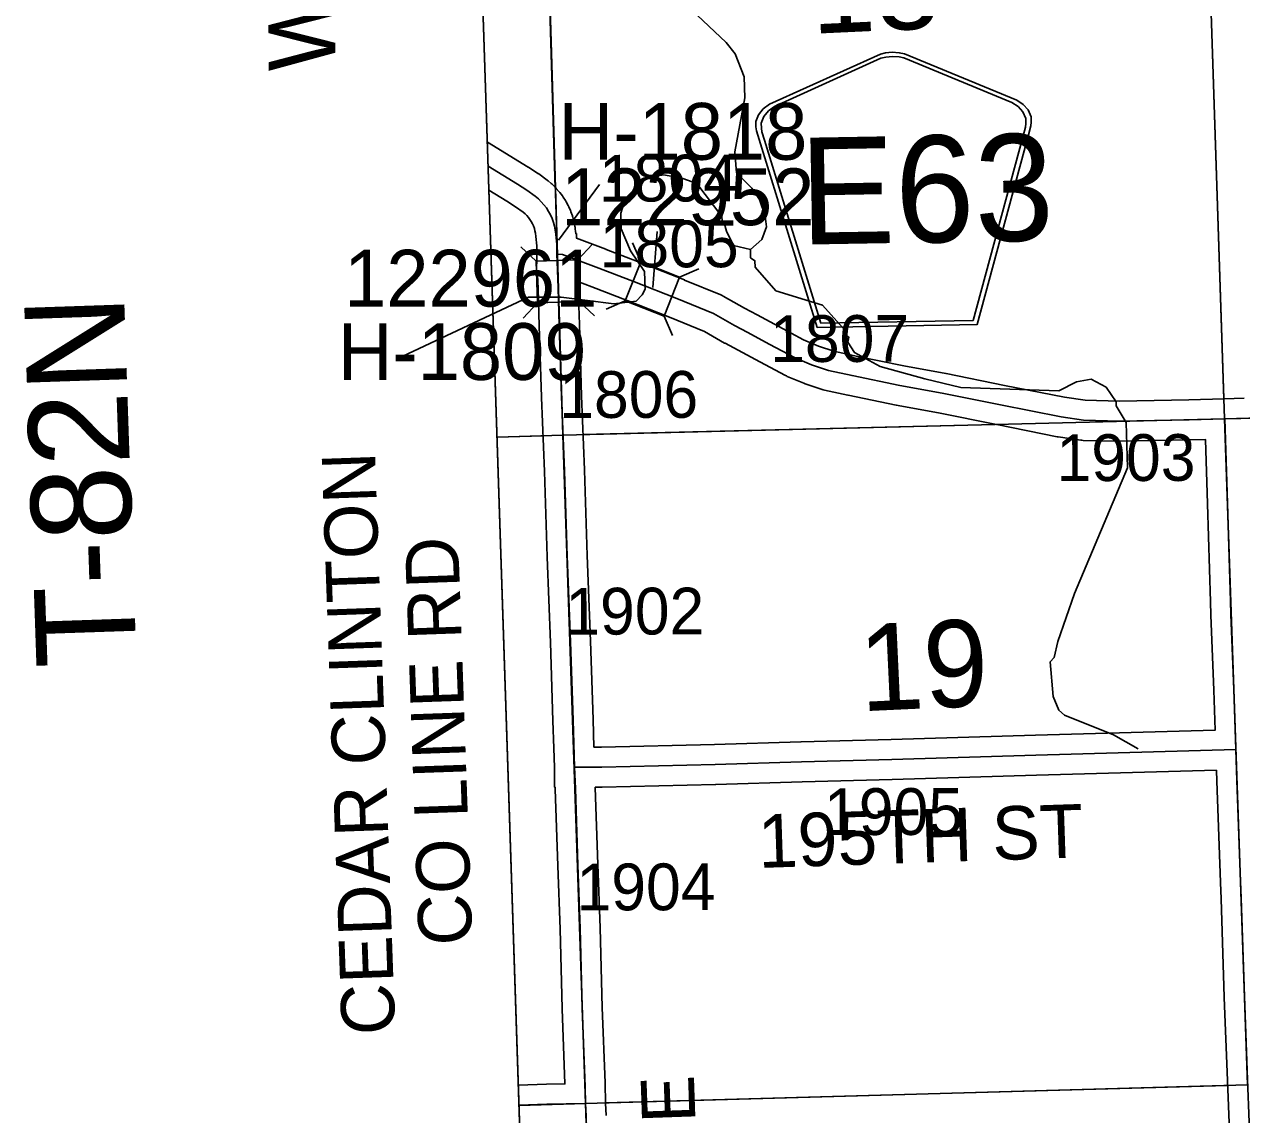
# Model space of a CAD drawing. Extents: x 128.7 to 185.5, y -21.4 to 12.6.
# Drawn here: x 133.254 to 135.078, y -5.706 to -4.073 of the extents above; entities that cross this region are included whole.
import ezdxf

# ---------------------------------------------------------------- set-up
doc = ezdxf.new("R2010")
doc.units = 0
for name, color, linetype in [('tdCoClipBndry', 7, 'Continuous'), ('tdCoCoAdjSecRdTxt', 7, 'Continuous'), ('tdCoCoBndry', 7, 'Continuous'), ('tdCoCoBndryPart', 7, 'Continuous'), ('tdCoHydroRiver', 7, 'Continuous'), ('tdCoHydroTxtLg', 7, 'Continuous'), ('tdCoSecRdNmbr', 7, 'Continuous'), ('tdCoSecRdTxt', 7, 'Continuous'), ('tdCoSecRteBand', 7, 'Continuous'), ('tdCoSecRteCL', 7, 'Continuous'), ('tdCoSectLine', 7, 'Continuous'), ('tdCoSectLinePart', 7, 'Continuous'), ('tdCoSectNmbr', 7, 'Continuous'), ('tdCoShieldCoRteHrd', 7, 'Continuous'), ('tdCoStrucSec', 7, 'Continuous'), ('tdCoStrucSecCoName', 7, 'Continuous'), ('tdCoStrucSecFHWANum', 7, 'Continuous'), ('tdCoSurfAsphalt', 7, 'Continuous'), ('tdCoSurfGravel', 7, 'Continuous'), ('tdCoTwpBndryShd', 7, 'Continuous'), ('tdCoTwpRngTxt', 7, 'Continuous')]:
    doc.layers.add(name, color=color, linetype=linetype)

msp = doc.modelspace()

# ---------------------------------------------------------------- linework, layer by layer
at = {"layer": 'tdCoClipBndry'}
msp.add_lwpolyline([(134.0612, -7.7025), (133.8962, -2.6807), (133.6887, 4.3446), (133.6938, 4.3792), (133.7053, 4.4028), (133.7226, 4.4226), (133.7445, 4.4372), (133.7868, 4.4475), (134.771, 4.4649), (135.7559, 4.4935), (136.7866, 4.5129), (139.7725, 4.5879), (146.7594, 4.806), (147.7608, 4.8492), (149.7557, 4.9088), (150.75, 4.946), (153.7332, 5.0633)], dxfattribs=at)
at = {"layer": 'tdCoCoBndry'}
for p, q in [((134.0307, -3.6816), (134.0611, -4.6883)), ((134.0611, -4.6883), (134.0307, -3.6816)), ((134.0611, -4.6883), (134.095, -5.6895)), ((134.095, -5.6895), (134.0611, -4.6883)), ((134.095, -5.6895), (134.1294, -6.6932)), ((134.1294, -6.6932), (134.095, -5.6895))]:
    msp.add_line(p, q, dxfattribs=at)
for points in [[(134.1615, -7.6994), (134.1297, -6.7029), (134.1294, -6.6932), (134.095, -5.6895), (134.0611, -4.6883), (134.0307, -3.6816), (133.9965, -2.6778), (133.9676, -1.6731), (133.9395, -0.6703), (133.9071, 0.3357), (133.8784, 1.3376), (133.8476, 2.341), (133.8192, 3.3421), (133.789, 4.3475), (134.7737, 4.365), (135.7592, 4.3936), (135.7859, 4.3937), (136.7735, 4.4131), (136.7891, 4.4129), (137.7728, 4.4375)], [(133.7886, 4.3475), (133.8188, 3.3421), (133.8473, 2.341), (133.878, 1.3376), (133.9067, 0.3357), (133.9391, -0.6703), (133.9673, -1.6731), (133.9961, -2.6778), (134.0303, -3.6816), (134.0608, -4.6883), (134.0947, -5.6895), (134.129, -6.6932), (134.1293, -6.7029), (134.1612, -7.6994), (134.1875, -8.683), (134.2186, -9.7062), (134.2417, -10.7094), (134.275, -11.7191), (134.2997, -12.7212), (134.329, -13.723)], [(134.1615, -7.6994), (134.1297, -6.7029), (134.1294, -6.6932), (134.095, -5.6895), (134.0611, -4.6883), (134.0307, -3.6816), (133.9965, -2.6778), (133.9676, -1.6731), (133.8665, -1.6741), (133.8962, -2.6807), (134.0612, -7.7025)]]:
    msp.add_lwpolyline(points, dxfattribs=at)
at = {"layer": 'tdCoCoBndryPart'}
msp.add_lwpolyline([(134.0155, -3.2455), (134.0303, -3.6816), (134.0496, -4.3185)], dxfattribs=at)
at = {"layer": 'tdCoHydroRiver'}
for points in [[(134.9227, -5.1581), (134.8858, -5.1371), (134.8123, -5.1078), (134.8042, -5.1001), (134.7957, -5.0798), (134.791, -5.0279), (134.7971, -5.0214), (134.8027, -4.9976), (134.8274, -4.9258), (134.907, -4.7373), (134.905, -4.6695), (134.8901, -4.6447), (134.8899, -4.6384), (134.875, -4.6167), (134.8526, -4.6048), (134.8306, -4.6086), (134.8042, -4.622), (134.6573, -4.6169), (134.6032, -4.6043), (134.5364, -4.5858), (134.4979, -4.5648), (134.488, -4.5493), (134.4893, -4.5414), (134.4845, -4.5384), (134.4843, -4.5321), (134.45, -4.4937), (134.38, -4.4721), (134.3489, -4.4367), (134.3487, -4.4272), (134.3422, -4.4227), (134.3418, -4.4101), (134.3588, -4.3954), (134.3661, -4.3762), (134.364, -4.3605), (134.3554, -4.3355), (134.3438, -4.3185), (134.3211, -4.2955), (134.3185, -4.264), (134.3335, -4.1831), (134.3326, -4.1516), (134.3189, -4.1173), (134.3058, -4.1003), (134.2538, -4.0514)], [(134.3418, -4.4101), (134.3164, -4.4045), (134.3063, -4.3827), (134.3028, -4.3702), (134.2995, -4.3672), (134.2993, -4.3609), (134.2616, -4.3115), (134.2408, -4.3042), (134.2123, -4.2987), (134.1871, -4.3027), (134.1626, -4.3255), (134.1549, -4.3336), (134.1477, -4.3559), (134.1484, -4.3796), (134.162, -4.4123), (134.1834, -4.4432), (134.1842, -4.47), (134.1797, -4.478), (134.1706, -4.4878), (134.1375, -4.4919), (134.0583, -4.4816), (134.0094, -4.4815), (133.8127, -4.574)]]:
    msp.add_lwpolyline(points, dxfattribs=at)
at = {"layer": 'tdCoSecRdNmbr'}
msp.add_line((134.116, -4.3132), (134.0542, -4.3963), dxfattribs=at)
at = {"layer": 'tdCoSecRteBand'}
for points in [[(133.9478, -4.2494), (134.0087, -4.2868), (134.009, -4.287), (134.0093, -4.2872), (134.0234, -4.2963), (134.024, -4.2967), (134.0247, -4.2972), (134.0372, -4.3063), (134.0381, -4.3069), (134.0389, -4.3076), (134.0435, -4.3115), (134.0444, -4.3122), (134.0452, -4.313), (134.0495, -4.3172), (134.0504, -4.318), (134.0511, -4.3189), (134.0551, -4.3234), (134.0559, -4.3243), (134.0566, -4.3252), (134.0602, -4.33), (134.0609, -4.331), (134.0615, -4.3319), (134.0648, -4.337), (134.0654, -4.338), (134.0659, -4.339), (134.0688, -4.3443), (134.0693, -4.3453), (134.0698, -4.3464), (134.0723, -4.3519), (134.0727, -4.353), (134.0731, -4.3541), (134.0751, -4.3598), (134.0755, -4.3608), (134.0758, -4.362), (134.0774, -4.3678), (134.0777, -4.3689), (134.0779, -4.37), (134.079, -4.376), (134.0792, -4.3771), (134.0794, -4.3782), (134.08, -4.3843), (134.08, -4.3845), (134.0801, -4.3847), (134.0803, -4.3866), (134.0812, -4.3866), (134.0814, -4.3935), (134.1255, -4.41), (134.1257, -4.41), (134.1259, -4.4101), (134.1791, -4.4308), (134.1792, -4.4308), (134.1793, -4.4309), (134.2429, -4.456), (134.2431, -4.4561), (134.2432, -4.4561), (134.2977, -4.4783), (134.2996, -4.4791), (134.3013, -4.4801), (134.3328, -4.4981), (134.352, -4.5084), (134.3844, -4.5258), (134.4216, -4.5456), (134.444, -4.555), (134.467, -4.5627), (134.5004, -4.57), (134.5718, -4.5844), (134.6347, -4.5962), (134.6349, -4.5963), (134.6351, -4.5963), (134.7226, -4.6138), (134.8126, -4.6317), (134.8436, -4.6362), (134.8949, -4.6376), (134.9986, -4.6354), (135.0519, -4.6341), (135.0818, -4.6332)], [(133.9942, -5.6618), (134.0362, -5.6606), (134.0364, -5.6606), (134.0366, -5.6606), (134.0641, -5.6601), (134.0597, -5.5478), (134.0597, -5.5476), (134.0597, -5.5474), (134.0567, -5.4281), (134.0535, -5.3336), (134.0496, -5.2184), (134.0496, -5.2184), (134.0496, -5.2184), (134.0495, -5.2169), (134.0495, -5.2159), (134.0485, -5.2159), (134.0485, -5.1864), (134.0475, -5.157), (134.0461, -5.1163), (134.0461, -5.1163), (134.0461, -5.1163), (134.0422, -4.999), (134.0372, -4.8711), (134.0372, -4.871), (134.0372, -4.8709), (134.0333, -4.7428), (134.0289, -4.6319), (134.0289, -4.6318), (134.0288, -4.6316), (134.0256, -4.5247), (134.0237, -4.4688), (134.0237, -4.4687), (134.0237, -4.4687), (134.023, -4.4483), (134.023, -4.4483), (134.0229, -4.447), (134.0216, -4.4469), (134.0221, -4.4176), (134.0217, -4.4047), (134.0204, -4.3907), (134.0198, -4.386), (134.0191, -4.3823), (134.0182, -4.3787), (134.0169, -4.3751), (134.0154, -4.3717), (134.0136, -4.3684), (134.0116, -4.3652), (134.0093, -4.3622), (134.0068, -4.3594), (134.0042, -4.3568), (134.0012, -4.3543), (133.9901, -4.3462), (133.977, -4.3377), (133.9501, -4.3213)], [(134.1075, -5.1559), (134.1187, -5.1559), (134.2882, -5.1515), (134.4176, -5.1476), (134.4177, -5.1476), (134.4177, -5.1476), (134.5528, -5.1441), (134.7688, -5.1379), (135.0381, -5.1303), (135.0361, -5.0703), (135.0317, -4.9582), (135.0317, -4.958), (135.0317, -4.9577), (135.0312, -4.9381), (135.0265, -4.7912), (135.0265, -4.7912), (135.0265, -4.7912), (135.0236, -4.6948), (135.0235, -4.6948), (135.0001, -4.6954), (135, -4.6954), (135, -4.6954), (134.8954, -4.6976), (134.8947, -4.6977), (134.894, -4.6976), (134.8402, -4.6962), (134.8384, -4.6961), (134.8367, -4.6958), (134.8031, -4.6909), (134.8024, -4.6908), (134.8016, -4.6907), (134.7109, -4.6727), (134.7109, -4.6727), (134.7108, -4.6726), (134.6235, -4.6552), (134.5605, -4.6434), (134.5603, -4.6433), (134.5601, -4.6433), (134.4883, -4.6287), (134.4881, -4.6287), (134.4879, -4.6287), (134.4527, -4.621), (134.451, -4.6207), (134.4495, -4.6201), (134.4238, -4.6115), (134.4228, -4.6111), (134.4218, -4.6107), (134.3971, -4.6004), (134.3958, -4.5998), (134.3946, -4.5992), (134.3562, -4.5787), (134.3561, -4.5787), (134.3561, -4.5787), (134.3237, -4.5613), (134.304, -4.5508), (134.3037, -4.5506), (134.3033, -4.5504), (134.2732, -4.5331), (134.2207, -4.5118), (134.1573, -4.4867), (134.1043, -4.4661), (134.0834, -4.4583), (134.0836, -4.4667), (134.0856, -4.5226), (134.0856, -4.5227), (134.0856, -4.5228), (134.0888, -4.6297), (134.0933, -4.7405), (134.0933, -4.7406), (134.0933, -4.7408), (134.0972, -4.8689), (134.1021, -4.9968), (134.1021, -4.9968), (134.1021, -4.9969), (134.1061, -5.1143), (134.1075, -5.1559)], [(135.0615, -5.7825), (135.0568, -5.6548), (135.0519, -5.5306), (135.0519, -5.5304), (135.0519, -5.5303), (135.0472, -5.3829), (135.046, -5.3582), (135.046, -5.358), (135.046, -5.3578), (135.0405, -5.2067), (135.0405, -5.2066), (135.0405, -5.2066), (135.04, -5.1902), (134.7705, -5.1979), (134.5545, -5.2041), (134.5544, -5.2041), (134.5544, -5.2041), (134.4193, -5.2075), (134.2899, -5.2115), (134.2899, -5.2115), (134.2898, -5.2115), (134.1199, -5.2159), (134.1195, -5.2159), (134.1191, -5.2159), (134.1095, -5.2159), (134.1095, -5.2164), (134.1135, -5.3315), (134.1135, -5.3315), (134.1135, -5.3316), (134.1167, -5.4263), (134.1167, -5.4264), (134.1167, -5.4265), (134.1196, -5.5457), (134.1241, -5.6587), (134.1242, -5.6587), (134.1242, -5.659), (134.1245, -5.659), (134.125, -5.6888), (134.1256, -5.7076)]]:
    msp.add_lwpolyline(points, dxfattribs=at)
at = {"layer": 'tdCoSecRteCL'}
for points in [[(133.949, -4.2853), (133.993, -4.3124), (134.007, -4.3215), (134.0196, -4.3306), (134.0243, -4.3345), (134.0286, -4.3387), (134.0326, -4.3433), (134.0362, -4.3481), (134.0395, -4.3532), (134.0424, -4.3585), (134.0448, -4.3641), (134.0468, -4.3698), (134.0484, -4.3756), (134.0495, -4.3816), (134.0502, -4.3876), (134.0517, -4.4029), (134.0521, -4.4174)], [(134.0785, -5.1859), (134.0761, -5.1153), (134.0722, -4.9979), (134.0672, -4.8699), (134.0633, -4.7417), (134.0588, -4.6307), (134.0556, -4.5237), (134.0537, -4.4677), (134.0524, -4.4288), (134.0521, -4.4174)], [(134.0521, -4.4174), (134.0603, -4.4176), (134.115, -4.4381), (134.1683, -4.4588), (134.2319, -4.4839), (134.2864, -4.5061), (134.3182, -4.5244), (134.3379, -4.5349), (134.3702, -4.5522), (134.4087, -4.5727), (134.4334, -4.5831), (134.459, -4.5917), (134.4943, -4.5993), (134.566, -4.6139), (134.6292, -4.6257), (134.7167, -4.6432), (134.8075, -4.6612), (134.841, -4.6662), (134.8948, -4.6676), (134.9993, -4.6654), (135.0527, -4.6641)], [(135.0527, -4.6641), (135.0765, -4.6635), (135.1865, -4.6612), (135.2839, -4.6598), (135.3865, -4.6565), (135.5313, -4.6546), (135.627, -4.6531), (135.6805, -4.6531), (135.6943, -4.6538), (135.7076, -4.6556), (135.7355, -4.6625), (135.7742, -4.6738), (135.7804, -4.6752), (135.783, -4.6758), (135.7944, -4.6785), (135.8092, -4.6795), (135.8113, -4.6795)], [(135.069, -5.1594), (135.0661, -5.0692), (135.0616, -4.957), (135.0612, -4.9373), (135.0565, -4.7903), (135.0527, -4.6641)], [(134.0785, -5.1859), (134.1191, -5.1859), (134.289, -5.1815), (134.4185, -5.1775), (134.5536, -5.1741), (134.7697, -5.1679), (135.069, -5.1594)], [(135.1299, -6.6764), (135.1292, -6.6628), (135.1238, -6.5121), (135.1169, -6.3656), (135.1107, -6.2206), (135.1053, -6.0803), (135.0981, -5.9306), (135.0915, -5.7814), (135.0868, -5.6537), (135.0819, -5.5294), (135.0772, -5.3817), (135.0759, -5.3567), (135.0705, -5.2056), (135.069, -5.1594)], [(134.095, -5.6895), (134.0943, -5.6645), (134.0897, -5.5466), (134.0867, -5.4273), (134.0835, -5.3326), (134.0796, -5.2174), (134.0785, -5.1859)], [(133.9952, -5.6918), (134.0371, -5.6906), (134.095, -5.6895)], [(134.1207, -6.4425), (134.1202, -6.4351), (134.1173, -6.3442), (134.1131, -6.2238), (134.1101, -6.1232), (134.1089, -6.0889), (134.1059, -5.9917), (134.1037, -5.9222), (134.1015, -5.8726), (134.0983, -5.791), (134.0971, -5.7661), (134.0956, -5.7084), (134.095, -5.6895)]]:
    msp.add_lwpolyline(points, dxfattribs=at)
at = {"layer": 'tdCoSectLine'}
for points in [[(135.0192, -3.6608), (135.0523, -4.6641)], [(134.0303, -3.6816), (134.0608, -4.6883)], [(135.0523, -4.6641), (136.0691, -4.6358)], [(134.0608, -4.6883), (135.0523, -4.6641)], [(135.0523, -4.6641), (135.0867, -5.6615)], [(133.9623, -4.6913), (134.0608, -4.6883)], [(134.0608, -4.6883), (134.0947, -5.6895)], [(134.0947, -5.6895), (135.0867, -5.6615)], [(133.9952, -5.6923), (134.0947, -5.6895)], [(134.0947, -5.6895), (134.129, -6.6932)]]:
    msp.add_lwpolyline(points, dxfattribs=at)
at = {"layer": 'tdCoSectLinePart'}
for points in [[(134.0303, -3.6816), (134.0496, -4.3185)], [(135.0202, -3.6908), (135.0514, -4.6345)], [(134.0909, -4.6875), (134.7085, -4.6725)], [(133.9623, -4.6913), (134.031, -4.6892)], [(134.1242, -5.6887), (135.0568, -5.6623)]]:
    msp.add_lwpolyline(points, dxfattribs=at)
at = {"layer": 'tdCoShieldCoRteHrd'}
for points in [[(134.4419, -4.527), (134.355, -4.2456), (134.3509, -4.2325), (134.3501, -4.2266), (134.3499, -4.2188), (134.354, -4.2084), (134.3611, -4.1998), (134.3706, -4.1929), (134.5366, -4.1177), (134.5441, -4.1159), (134.5545, -4.1148), (134.5649, -4.1156), (134.5725, -4.1171), (134.741, -4.1865), (134.7507, -4.193), (134.7581, -4.2013), (134.7625, -4.2116), (134.7626, -4.2194), (134.762, -4.2253), (134.7584, -4.2385), (134.6814, -4.5228)], [(134.4476, -4.5205), (134.3631, -4.2467), (134.3592, -4.2341), (134.3584, -4.2285), (134.3582, -4.221), (134.3621, -4.211), (134.369, -4.2028), (134.3781, -4.1962), (134.5374, -4.124), (134.5446, -4.1223), (134.5546, -4.1212), (134.5646, -4.1219), (134.5718, -4.1234), (134.7336, -4.19), (134.7429, -4.1962), (134.75, -4.2043), (134.7543, -4.2141), (134.7544, -4.2216), (134.7538, -4.2273), (134.7503, -4.24), (134.6754, -4.5166)]]:
    msp.add_lwpolyline(points, close=True, dxfattribs=at)
at = {"layer": 'tdCoStrucSec'}
for p, q in [((134.0207, -4.4278), (133.9979, -4.4064)), ((134.0833, -4.4258), (134.1047, -4.403)), ((134.1775, -4.4289), (134.165, -4.4002)), ((134.2357, -4.4519), (134.2644, -4.4395)), ((134.0227, -4.4904), (134.0013, -4.5132)), ((134.0852, -4.4884), (134.1081, -4.5098)), ((134.1545, -4.4871), (134.1257, -4.4996)), ((134.2127, -4.5101), (134.2251, -4.5389))]:
    msp.add_line(p, q, dxfattribs=at)
for points in [[(134.0227, -4.4904), (134.0207, -4.4278), (134.0833, -4.4258), (134.0852, -4.4884)], [(134.1775, -4.4289), (134.2357, -4.4519), (134.2127, -4.5101), (134.1545, -4.4871)]]:
    msp.add_lwpolyline(points, close=True, dxfattribs=at)
at = {"layer": 'tdCoStrucSecFHWANum'}
msp.add_line((134.2021, -4.3835), (134.1959, -4.4672), dxfattribs=at)
at = {"layer": 'tdCoSurfAsphalt'}
msp.add_lwpolyline([(134.3379, -4.5349), (134.3702, -4.5522), (134.4087, -4.5727), (134.4334, -4.5831), (134.459, -4.5917), (134.4943, -4.5993), (134.566, -4.6139), (134.6292, -4.6257), (134.7167, -4.6432), (134.8075, -4.6612), (134.841, -4.6662), (134.8948, -4.6676), (134.9993, -4.6654), (135.0527, -4.6641), (135.0765, -4.6635), (135.1865, -4.6612)], dxfattribs=at)
at = {"layer": 'tdCoSurfGravel'}
for points in [[(133.949, -4.2853), (133.993, -4.3124), (134.007, -4.3215), (134.0196, -4.3306), (134.0243, -4.3345), (134.0286, -4.3387), (134.0326, -4.3433), (134.0362, -4.3481), (134.0395, -4.3532)], [(134.0395, -4.3532), (134.0424, -4.3585), (134.0448, -4.3641), (134.0468, -4.3698), (134.0484, -4.3756), (134.0495, -4.3816), (134.0502, -4.3876), (134.0517, -4.4029), (134.0521, -4.4174)], [(134.0956, -5.7084), (134.095, -5.6895), (134.0943, -5.6645), (134.0897, -5.5466), (134.0867, -5.4273), (134.0835, -5.3326), (134.0796, -5.2174), (134.0785, -5.1859), (134.0761, -5.1153), (134.0722, -4.9979), (134.0672, -4.8699), (134.0633, -4.7417), (134.0588, -4.6307), (134.0556, -4.5237), (134.0537, -4.4677), (134.0524, -4.4288), (134.0521, -4.4174)], [(134.0521, -4.4174), (134.0603, -4.4176), (134.115, -4.4381), (134.1683, -4.4588), (134.2319, -4.4839), (134.2864, -4.5061), (134.3182, -4.5244), (134.3379, -4.5349)], [(135.163, -7.3809), (135.1571, -7.2398), (135.1514, -7.0968), (135.1445, -6.9594), (135.1366, -6.807), (135.1299, -6.6764), (135.1292, -6.6628), (135.1238, -6.5121), (135.1169, -6.3656), (135.1107, -6.2206), (135.1053, -6.0803), (135.0981, -5.9306), (135.0915, -5.7814), (135.0868, -5.6537), (135.0819, -5.5294), (135.0772, -5.3817), (135.0759, -5.3567), (135.0705, -5.2056), (135.069, -5.1594), (135.0661, -5.0692), (135.0616, -4.957), (135.0612, -4.9373), (135.0565, -4.7903), (135.0527, -4.6641)], [(134.0785, -5.1859), (134.1191, -5.1859), (134.289, -5.1815), (134.4185, -5.1775), (134.5536, -5.1741), (134.7697, -5.1679), (135.069, -5.1594)], [(133.9952, -5.6918), (134.0371, -5.6906), (134.095, -5.6895)]]:
    msp.add_lwpolyline(points, dxfattribs=at)
at = {"layer": 'tdCoTwpBndryShd'}
msp.add_lwpolyline([(133.7886, 4.3475), (133.8188, 3.3421), (133.8473, 2.341), (133.878, 1.3376), (133.9067, 0.3357), (133.9391, -0.6703), (133.9673, -1.6731), (133.9961, -2.6778), (134.0303, -3.6816), (134.0608, -4.6883), (134.0947, -5.6895), (134.129, -6.6932), (134.1293, -6.7029), (134.1612, -7.6994)], dxfattribs=at)

# ---------------------------------------------------------------- texts
at = {"layer": 'tdCoCoAdjSecRdTxt'}
for s, p in [('CEDAR CLINTON ', (133.8099, -5.5856)), ('CO LINE RD', (133.9253, -5.4514))]:
    msp.add_text(s, height=0.08, rotation=92, dxfattribs=at).set_placement(p)
at = {"layer": 'tdCoHydroTxtLg'}
msp.add_text('WAPSIPINICON', height=0.1, rotation=90.0998, dxfattribs=at).set_placement((133.72, -4.1433))
at = {"layer": 'tdCoSecRdNmbr'}
for s, rotation, p in [('1804', 0.1022, (134.1149, -4.3386)), ('1805', 0.1022, (134.1161, -4.4372)), ('1807', 0.1024, (134.3715, -4.5789)), ('1806', 0.1022, (134.0555, -4.6627)), ('1903', 0.1027, (134.8005, -4.7572)), ('1902', 0.1021, (134.0646, -4.9872)), ('1905', 0.1024, (134.4523, -5.2874)), ('1904', 0.1021, (134.0814, -5.4002))]:
    msp.add_text(s, height=0.07, rotation=rotation, dxfattribs=at).set_placement(p)
at = {"layer": 'tdCoSecRdTxt'}
for s, rotation, p in [('195TH ST', 1.8876, (134.3545, -5.3367)), ('100TH AVE', 92, (134.2769, -6.2107))]:
    msp.add_text(s, height=0.08, rotation=rotation, dxfattribs=at).set_placement(p)
at = {"layer": 'tdCoSectNmbr'}
for s, p in [('18', (134.4344, -4.0873)), ('19', (134.5075, -5.1021))]:
    msp.add_text(s, height=0.13, rotation=2.6548, dxfattribs=at).set_placement(p)
at = {"layer": 'tdCoShieldCoRteHrd'}
msp.add_text('E63', height=0.16, rotation=1, dxfattribs=at).set_placement((134.417, -4.4031))
at = {"layer": 'tdCoStrucSecCoName'}
for s, p in [('H-1818', (134.0544, -4.2759)), ('H-1809', (133.7235, -4.6057))]:
    msp.add_text(s, height=0.085, dxfattribs=at).set_placement(p)
at = {"layer": 'tdCoStrucSecFHWANum'}
for s, p in [('122952', (134.0584, -4.3739)), ('122961', (133.7332, -4.4958))]:
    msp.add_text(s, height=0.085, dxfattribs=at).set_placement(p)
at = {"layer": 'tdCoTwpRngTxt'}
msp.add_text('T-82N', height=0.15, rotation=91.9399, dxfattribs=at).set_placement((133.4223, -5.0333))

doc.saveas('drawing.dxf')
